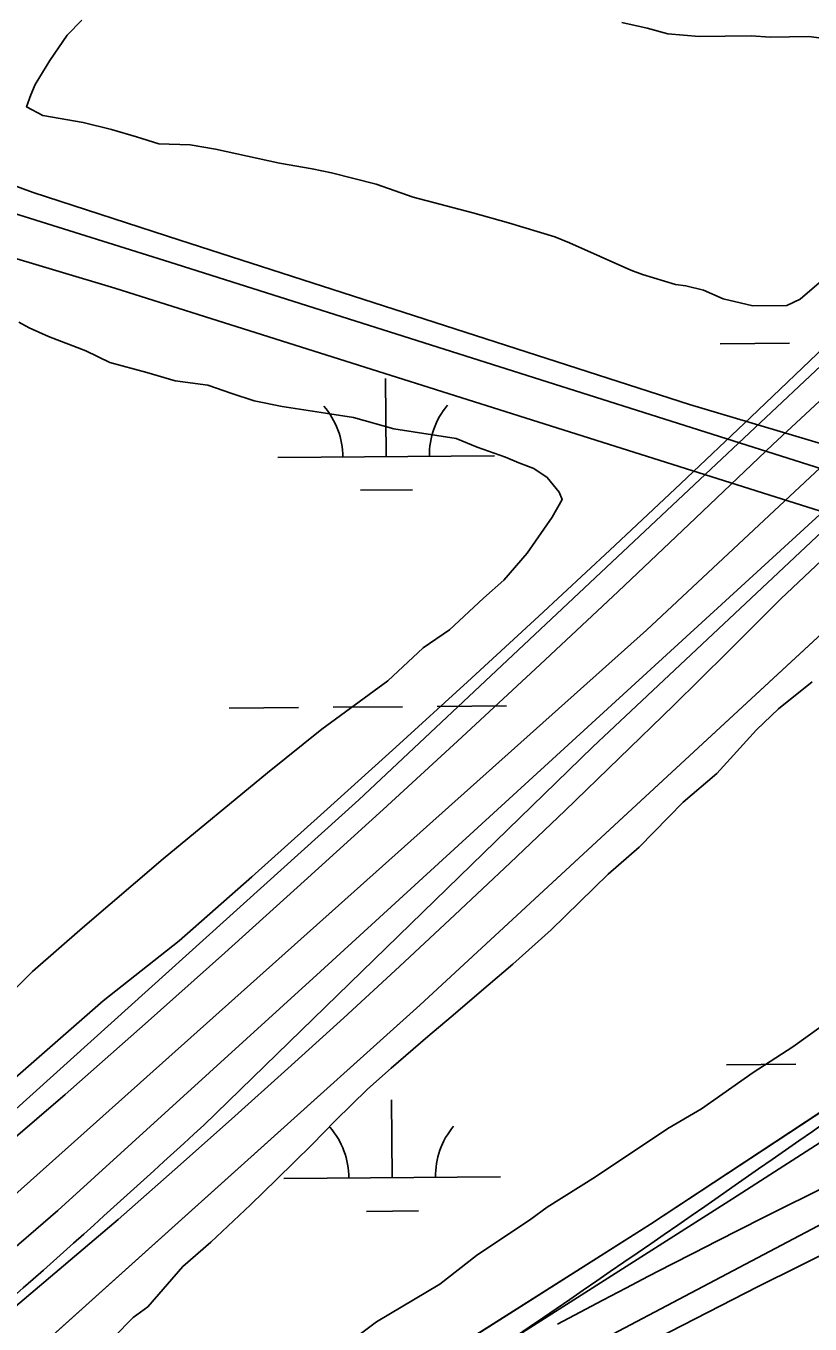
# Model space of a CAD drawing. Extents: x 3568792 to 3606828, y 529143 to 554785.
# Drawn here: x 3600991 to 3601353, y 537000 to 537599 of the extents above; entities that cross this region are included whole.
import ezdxf

# ---------------------------------------------------------------- set-up
doc = ezdxf.new("R2010")
doc.units = 0
for name, color, linetype in [('V-BRDG-OTLN', 7, 'Continuous'), ('V-RAIL-TRAK', 7, 'Continuous'), ('V-ROAD-CNTR', 7, 'Continuous'), ('V-SITE-VEGE', 7, 'Continuous'), ('V-WETL-SWMP', 7, 'Continuous')]:
    doc.layers.add(name, color=color, linetype=linetype)

msp = doc.modelspace()

# ---------------------------------------------------------------- linework, layer by layer
at = {"layer": 'V-BRDG-OTLN'}
for p, q in [((3601127.21, 537163.09), (3601406.3, 537418.62)), ((3601458.54, 537411.66), (3601172.91, 537147.52)), ((3601279.34, 537046.48), (3601473.57, 537174.65)), ((3601005.98, 537052.8), (3601127.21, 537163.09)), ((3601172.91, 537147.52), (3600988.46, 536981.67)), ((3601484, 537094.41), (3601329.04, 537017.85)), ((3600729.93, 536816.17), (3601005.98, 537052.8)), ((3601075.48, 536917.4), (3601279.34, 537046.48)), ((3601329.04, 537017.85), (3601270.96, 536987.99))]:
    msp.add_line(p, q, dxfattribs=at)
for points in [[(3600093.23, 536306.13), (3600354.26, 536496.47), (3600628.38, 536709.47), (3600859.25, 536900.89), (3601033.75, 537048.76), (3601059.99, 537071.79), (3601086.1, 537094.98), (3601112.06, 537118.31), (3601137.9, 537141.8), (3601163.6, 537165.44), (3601189.15, 537189.24), (3601214.57, 537213.18), (3601239.85, 537237.27), (3601264.98, 537261.51), (3601289.97, 537285.89), (3601314.82, 537310.42), (3601339.53, 537335.1), (3601412.12, 537403.53), (3601484.8, 537471.86), (3601557.59, 537540.08), (3601630.47, 537608.2), (3601703.46, 537676.21), (3602090.81, 538042.26)], [(3599993.03, 536312.37), (3600266.98, 536508.98), (3600525.83, 536706.46), (3600805.5, 536931.41), (3601009.34, 537106.33), (3601046.25, 537138.95), (3601083, 537171.75), (3601119.6, 537204.72), (3601156.03, 537237.87), (3601192.31, 537271.19), (3601228.43, 537304.69), (3601264.39, 537338.35), (3601300.19, 537372.19), (3601335.83, 537406.2), (3601398.4, 537464.38), (3601460.83, 537522.71), (3601523.14, 537581.18), (3601585.31, 537639.78), (3601647.35, 537698.53), (3601709.25, 537757.43), (3601771.02, 537816.45), (3601819.05, 537862.39), (3601867.23, 537908.18)], [(3601523.07, 537606.84), (3601475.1, 537561.32), (3601400.34, 537490.12), (3601325.7, 537418.78), (3601293.22, 537388.06), (3601260.6, 537357.48), (3601227.84, 537327.05), (3601194.94, 537296.77), (3601161.9, 537266.65), (3601128.72, 537236.68), (3601095.41, 537206.86), (3601061.95, 537177.2), (3601026.86, 537149.64), (3600927.29, 537062.51), (3600835.28, 536983.2), (3600733.61, 536898.36), (3600657.45, 536837.2), (3600471.19, 536688.33), (3600307.83, 536563.06), (3600212.94, 536492.83), (3600107.05, 536417.7)], [(3600927.29, 537062.51), (3601026.86, 537149.64), (3601061.95, 537177.2), (3601095.41, 537206.86), (3601128.72, 537236.68), (3601161.9, 537266.65), (3601194.94, 537296.77), (3601227.84, 537327.05), (3601260.6, 537357.48), (3601293.22, 537388.06), (3601325.7, 537418.78), (3601400.34, 537490.12), (3601475.1, 537561.32), (3601523.07, 537606.84), (3601539.79, 537605.29), (3601557.11, 537603.89), (3601574.45, 537602.68), (3601578.48, 537602.45), (3601557.95, 537582.79), (3601277.57, 537320.53), (3600986.2, 537060.11)], [(3600988.46, 536981.67), (3601172.91, 537147.52), (3601458.54, 537411.66), (3601657.39, 537599.74)], [(3600064.98, 536244.94), (3600394.75, 536458.9), (3600525.79, 536547.21), (3600699.36, 536659.68), (3600966.85, 536830.56), (3601112.86, 536921.92), (3601220.06, 536973.69), (3601359.39, 537047.17), (3601511.79, 537121.69), (3601624.29, 537172.13), (3601646.47, 537181.49), (3601668.73, 537190.67), (3601691.07, 537199.66), (3601713.48, 537208.46), (3601735.97, 537217.07), (3601758.52, 537225.5), (3601781.15, 537233.74), (3601803.85, 537241.79), (3601826.61, 537249.65), (3601849.44, 537257.31), (3601872.33, 537264.79)], [(3601473.57, 537174.65), (3601279.34, 537046.48), (3601075.48, 536917.4)], [(3601470.83, 537157), (3601317.17, 537058.21), (3601189.85, 536977.22)]]:
    msp.add_lwpolyline(points, dxfattribs=at)
at = {"layer": 'V-RAIL-TRAK'}
msp.add_lwpolyline([(3600737.27, 537590.79), (3601057.6, 537490.34), (3601472.63, 537358.78), (3601804.82, 537256.56), (3602122.57, 537155.72)], dxfattribs=at)
at = {"layer": 'V-ROAD-CNTR'}
for points in [[(3601144.8, 537242.28), (3601543.24, 537616.68)], [(3601252.82, 537266.73), (3601610.19, 537602.33)], [(3601252.82, 537266.73), (3601073.36, 537092.23)], [(3601144.8, 537242.28), (3600977.25, 537091.23)]]:
    msp.add_lwpolyline(points, dxfattribs=at)
for centre, radius, start, end in [((3603443.16, 532849.93), 4700.68, 108.76823, 117.99728), ((3592224.37, 550151.12), 15936.16, 304.054445, 305.795501), ((3596543.58, 542037.37), 6706.22, 309.080963, 312.489869)]:
    msp.add_arc(centre, radius, start, end, dxfattribs=at)
at = {"layer": 'V-SITE-VEGE'}
for points in [[(3601357.21, 537480.85), (3601348.41, 537473.22), (3601342.29, 537470.41), (3601326.55, 537470.22), (3601312.83, 537473.47), (3601303.89, 537477.47), (3601295.65, 537479.43), (3601290.86, 537480.05), (3601275.75, 537484.66), (3601270.25, 537486.65), (3601242.04, 537499.31), (3601235.17, 537501.96), (3601213.88, 537508.55), (3601197.4, 537513.14), (3601169.95, 537520.34), (3601152.77, 537526.29), (3601132.18, 537531.51), (3601123.26, 537533.46), (3601108.18, 537536.02), (3601078.68, 537542.5), (3601067.02, 537544.41), (3601052.65, 537544.93), (3601042.34, 537548.22), (3601030.67, 537551.5), (3601017.63, 537554.77), (3600999.12, 537557.97), (3600991.54, 537561.98), (3600993.53, 537567.48), (3600995.53, 537572.29), (3601002.23, 537583.32), (3601010.31, 537595.05), (3601017.06, 537601.97)], [(3601266.14, 537600.86), (3601277.8, 537598.27), (3601287.41, 537595.64), (3601301.79, 537594.45), (3601325.74, 537594.74), (3601334.64, 537594.16), (3601352.43, 537594.37), (3601367.5, 537592.5)], [(3600987.95, 537462.73), (3600992.77, 537460.05), (3601001.71, 537456.05), (3601018.9, 537449.41), (3601029.91, 537444.07), (3601047.07, 537439.49), (3601060.12, 537435.54), (3601075.19, 537433.67), (3601086.19, 537429.69), (3601096.49, 537426.4), (3601109.53, 537423.82), (3601129.41, 537420.63), (3601142.43, 537418.74), (3601160.96, 537413.49), (3601189.76, 537409.04), (3601199.39, 537405.05), (3601212.44, 537400.42), (3601218.63, 537397.76), (3601225.5, 537395.1), (3601231.71, 537391.07), (3601237.27, 537384.3), (3601238.68, 537380.89), (3601233.99, 537372.63), (3601222.55, 537356.07), (3601211.76, 537343.62), (3601202.28, 537335.3), (3601186.71, 537320.74), (3601174.5, 537312.38), (3601158.26, 537297.14), (3601127.74, 537274.87), (3601102.66, 537254.73), (3601054.56, 537215.15), (3601017.31, 537183.22), (3600994.29, 537163.11), (3600978.73, 537147.87)], [(3601023.11, 536985.55), (3601040.68, 537003.55), (3601047.46, 537008.43), (3601063.66, 537027.09), (3601076.53, 537038.2), (3601094.79, 537055.52), (3601106.97, 537067.3), (3601123.2, 537083.23), (3601134.01, 537094.31), (3601148.89, 537108.86), (3601159.72, 537118.57), (3601176.65, 537133.14), (3601187.49, 537142.17), (3601204.42, 537156.74), (3601215.94, 537166.46), (3601233.54, 537182.41), (3601259.91, 537208.04), (3601274.13, 537220.53), (3601294.41, 537241.3), (3601309.99, 537254.48), (3601328.22, 537274.55), (3601338.37, 537284.25), (3601353.96, 537296.75)], [(3601370.13, 537146.41), (3601345.03, 537128.32), (3601326.7, 537116.47), (3601302.95, 537099.76), (3601287.33, 537090.68), (3601254.06, 537068.39), (3601231.65, 537054.43), (3601224.19, 537048.87), (3601199.08, 537032.14), (3601182.13, 537018.94), (3601152.92, 537001.48), (3601135.29, 536988.27)]]:
    msp.add_lwpolyline(points, dxfattribs=at)
at = {"layer": 'V-WETL-SWMP'}
for p, q in [((3600723, 537570.45), (3601032.34, 537478.38)), ((3600994.61, 537522.51), (3600928.89, 537546.38)), ((3601062.21, 537500.56), (3600994.61, 537522.51)), ((3601297.38, 537424.67), (3601062.21, 537500.56)), ((3601032.34, 537478.38), (3601439.8, 537349.56)), ((3601311.57, 537452.7), (3601343.57, 537452.97)), ((3601157.4, 537400.64), (3601157.1, 537436.64)), ((3601573.4, 537342.64), (3601297.38, 537424.67)), ((3601107.4, 537400.22), (3601207.4, 537401.06)), ((3601145.53, 537385.11), (3601169.53, 537385.31)), ((3601084.97, 537284.59), (3601116.97, 537284.86)), ((3601132.97, 537285), (3601164.97, 537285.27)), ((3601180.97, 537285.4), (3601212.97, 537285.67)), ((3601314.37, 537120.02), (3601346.37, 537120.29)), ((3601160.21, 537067.98), (3601159.91, 537103.98)), ((3601110.21, 537067.55), (3601210.21, 537068.4)), ((3601148.34, 537052.44), (3601172.34, 537052.65))]:
    msp.add_line(p, q, dxfattribs=at)
for centre, start, end in [((3601102.16, 537400.65), 359.71153, 41.25518), ((3601212.64, 537401.58), 139.71152, 181.25518), ((3601104.96, 537067.99), 359.71153, 41.25518), ((3601215.45, 537068.92), 139.71152, 181.25518)]:
    msp.add_arc(centre, 35.25, start, end, dxfattribs=at)

doc.saveas('drawing.dxf')
